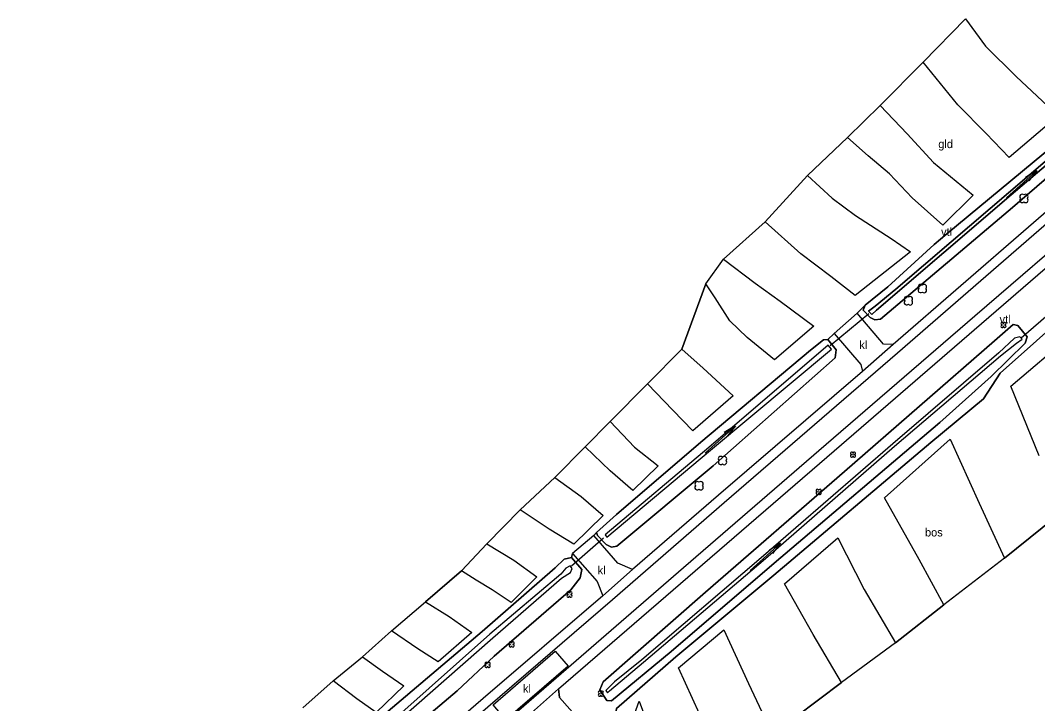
# Model space of a CAD drawing. Extents: x 154825 to 158680, y 370717 to 378075.
# Drawn here: x 156171.6 to 156296, y 376337.8 to 376421.3 of the extents above; entities that cross this region are included whole.
import ezdxf

# ---------------------------------------------------------------- set-up
doc = ezdxf.new("R2010")
doc.units = 0
for name, color, linetype in [('boom', 7, 'Continuous'), ('bos(vs)', 7, 'Continuous'), ('cultuurscheiding', 7, 'Continuous'), ('deelstreep(1-1)', 7, 'Continuous'), ('duiker lijn', 7, 'Continuous'), ('grasland_productiegrasl(vs)', 7, 'Continuous'), ('hoogteverschillijn', 7, 'Continuous'), ('insteek sloot', 7, 'Continuous'), ('klinkerverharding(vs)', 7, 'Continuous'), ('maaiveldlijn algemeen - gesloten verharding', 7, 'Continuous'), ('maaiveldlijn algemeen - open verharding', 7, 'Continuous'), ('Sloot bodem', 7, 'Continuous'), ('stroomrichting  watergangen', 7, 'Continuous'), ('verharding algemeen', 7, 'Continuous'), ('verklikker transportleiding', 7, 'Continuous'), ('vlak_Bos', 7, 'Continuous'), ('vlak_Grasland', 7, 'Continuous'), ('vlak_Grazige_vegetatie', 7, 'Continuous')]:
    doc.layers.add(name, color=color, linetype=linetype)

msp = doc.modelspace()

# ---------------------------------------------------------------- linework, layer by layer
at = {"layer": 'boom'}
for centre in [(156291.79, 376384.08), (156273.39, 376368.23), (156269.19, 376363.68), (156238.74, 376351.13), (156231.65, 376345.03), (156228.72, 376342.53), (156242.57, 376339.01)]:
    msp.add_circle(centre, 0.006, dxfattribs=at)
for centre, radius, start, end in [((156294.08, 376399.77), 0.3, 45, 225), ((156294.08, 376399.34), 0.3, 134.7431, 315), ((156294.5, 376399.77), 0.3, 315, 135), ((156294.5, 376399.34), 0.3, 225, 45), ((156281.66, 376388.74), 0.3, 45, 225), ((156281.66, 376388.32), 0.3, 134.7431, 315), ((156282.08, 376388.74), 0.3, 315, 135), ((156282.08, 376388.32), 0.3, 225, 45), ((156279.95, 376387.25), 0.3, 45, 225), ((156279.95, 376386.82), 0.3, 134.7431, 315), ((156280.38, 376387.25), 0.3, 315, 135), ((156280.38, 376386.82), 0.3, 225, 45), ((156291.63, 376384.23), 0.158, 357.075, 272.925), ((156291.63, 376383.92), 0.158, 87.075, 2.925), ((156291.94, 376384.23), 0.158, 267.075, 182.925), ((156291.94, 376383.92), 0.158, 177.075, 92.925), ((156273.24, 376368.39), 0.158, 357.075, 272.925), ((156273.55, 376368.39), 0.158, 267.075, 182.925), ((156257.22, 376367.72), 0.3, 45, 225), ((156257.22, 376367.3), 0.3, 134.7431, 315), ((156257.65, 376367.72), 0.3, 315, 135), ((156257.65, 376367.3), 0.3, 225, 45), ((156273.24, 376368.07), 0.158, 87.075, 2.925), ((156273.55, 376368.07), 0.158, 177.075, 92.925), ((156254.36, 376364.64), 0.3, 45, 225), ((156254.79, 376364.64), 0.3, 315, 135), ((156254.36, 376364.22), 0.3, 134.7431, 315), ((156254.79, 376364.22), 0.3, 225, 45), ((156269.03, 376363.84), 0.158, 357.075, 272.925), ((156269.03, 376363.52), 0.158, 87.075, 2.925), ((156269.35, 376363.84), 0.158, 267.075, 182.925), ((156269.35, 376363.52), 0.158, 177.075, 92.925), ((156238.58, 376351.29), 0.158, 357.075, 272.925), ((156238.58, 376350.97), 0.158, 87.075, 2.925), ((156238.89, 376351.29), 0.158, 267.075, 182.925), ((156238.89, 376350.97), 0.158, 177.075, 92.925), ((156231.5, 376345.19), 0.158, 357.075, 272.925), ((156231.5, 376344.87), 0.158, 87.075, 2.925), ((156231.81, 376345.19), 0.158, 267.075, 182.925), ((156231.81, 376344.87), 0.158, 177.075, 92.925), ((156228.56, 376342.69), 0.158, 357.075, 272.925), ((156228.56, 376342.37), 0.158, 87.075, 2.925), ((156228.88, 376342.69), 0.158, 267.075, 182.925), ((156228.88, 376342.37), 0.158, 177.075, 92.925), ((156242.41, 376339.16), 0.158, 357.075, 272.925), ((156242.41, 376338.85), 0.158, 87.075, 2.925), ((156242.72, 376339.16), 0.158, 267.075, 182.925), ((156242.72, 376338.85), 0.158, 177.075, 92.925)]:
    msp.add_arc(centre, radius, start, end, dxfattribs=at)
at = {"layer": 'bos(vs)'}
msp.add_lwpolyline([(156307.03, 376392.41), (156300.28, 376386.11), (156291.4, 376378.19), (156289.36, 376375.07), (156282.9, 376369.72), (156263.7, 376353.49), (156251.75, 376343.5), (156244.5, 376337.2), (156243.32, 376329.75), (156247.75, 376320.25)], dxfattribs=at)
at = {"layer": 'cultuurscheiding'}
for points in [[(156273.88, 376385.51), (156274.89, 376386.51)], [(156270.32, 376382.32), (156271.08, 376383.04)], [(156241.69, 376358.33), (156242.04, 376358.73)], [(156239, 376355.65), (156239.1, 376356.14)]]:
    msp.add_lwpolyline(points, dxfattribs=at)
at = {"layer": 'deelstreep(1-1)'}
for points in [[(156516.83, 376582.62), (156511, 376577.54), (156493.7, 376562.56), (156474.6, 376546.08), (156453.2, 376527.6), (156434.78, 376511.75), (156416.83, 376496.18), (156407.99, 376488.58), (156398.63, 376480.48), (156385.72, 376469.31), (156365.99, 376452.26), (156341.76, 376431.35), (156332.22, 376423.09), (156319.31, 376411.94), (156302.65, 376397.56), (156288.29, 376385.16), (156270.13, 376369.48), (156252.69, 376354.41), (156230.71, 376335.36), (156215.59, 376322.29), (156199.58, 376308.45), (156183.79, 376294.7), (156174.04, 376286.04)], [(156396.64, 376482.44), (156384.5, 376471.95), (156365.43, 376455.45), (156339.64, 376433.19), (156325.08, 376420.64), (156318.27, 376414.74), (156309.76, 376407.44), (156295.49, 376395.09), (156278.82, 376380.65), (156257.66, 376362.34), (156244, 376350.5), (156228.74, 376337.37), (156210.53, 376321.66), (156193.88, 376307.21), (156180.98, 376295.95), (156172.67, 376288.57)]]:
    msp.add_lwpolyline(points, dxfattribs=at)
at = {"layer": 'duiker lijn'}
for points in [[(156297.85, 376385.86), (156293.96, 376382.47)], [(156270.6, 376381.57), (156275.34, 376385.5)], [(156242.88, 376358.04), (156238.98, 376354.6)]]:
    msp.add_lwpolyline(points, dxfattribs=at)
at = {"layer": 'hoogteverschillijn'}
for points in [[(156287.16, 376421.49), (156289.59, 376418.14), (156293.32, 376414.47), (156298.47, 376409.65), (156292.49, 376404.56), (156289.66, 376407.48), (156286.21, 376411), (156281.96, 376416.22), (156276.71, 376410.92), (156280, 376407.45), (156283.25, 376403.96), (156288.06, 376399.95), (156284.37, 376396.29), (156280.63, 376399.63), (156277.84, 376402.56), (156275.24, 376404.74), (156272.7, 376406.98), (156267.84, 376402.37), (156270.85, 376399.6), (156273.68, 376397.48), (156278.07, 376394.65), (156280.43, 376393.02), (156273.65, 376387.68), (156270.69, 376390), (156267, 376392.78), (156262.64, 376396.68), (156257.57, 376392.13), (156261.44, 376389.2), (156264.49, 376386.97), (156268.6, 376383.94), (156263.8, 376379.83), (156260.47, 376382.54), (156258.33, 376384.6), (156256.56, 376387.38), (156255.42, 376389.11), (156252.45, 376381.13), (156255.08, 376378.81), (156258.73, 376375.41), (156253.81, 376371.13), (156251.35, 376373.65), (156248.29, 376376.89), (156243.7, 376372.28), (156246.69, 376369.16), (156249.59, 376366.88), (156246.48, 376363.85), (156243.7, 376366.25), (156240.64, 376369.19), (156236.95, 376365.45), (156240.15, 376363.11), (156242.87, 376360.8), (156239.26, 376357.3), (156236.27, 376359.1), (156232.71, 376361.47), (156228.64, 376357.31), (156231.95, 376355.34), (156234.75, 376353.29), (156231.59, 376350.15), (156229.29, 376351.69), (156227.32, 376352.88), (156225.54, 376354.01), (156221.12, 376350.23), (156224.04, 376348.44), (156226.81, 376346.5), (156222.67, 376342.91), (156220.18, 376344.48), (156216.98, 376346.69), (156213.45, 376343.5), (156215.87, 376341.76), (156218.49, 376339.99), (156215.11, 376336.7), (156212.74, 376338.4), (156209.85, 376340.58), (156206.14, 376337.28)], [(156296.16, 376368.07), (156292.67, 376376.58), (156299.99, 376382.78)], [(156255.5, 376334.66), (156252.05, 376342.16), (156257.62, 376346.81), (156260.62, 376340.27), (156263.54, 376334.03), (156271.99, 376340.39), (156268.52, 376346.23), (156265.02, 376352.42), (156271.55, 376358.05), (156274.77, 376351.74), (156278.57, 376345.22), (156284.49, 376349.88), (156281.46, 376355.42), (156277.25, 376362.93), (156285.27, 376370.12), (156288.83, 376362.3), (156291.93, 376355.58), (156299.65, 376361.79)], [(156245.04, 376331.96), (156247.27, 376338.11), (156250.4, 376329.72)]]:
    msp.add_lwpolyline(points, dxfattribs=at)
at = {"layer": 'insteek sloot'}
for points in [[(156314.55, 376420.39), (156315.28, 376420.45), (156316.21, 376419.49), (156315.88, 376418.19), (156307.18, 376410.78), (156292.88, 376398.42), (156276.77, 376384.77), (156276.06, 376384.72), (156275.48, 376384.98), (156274.64, 376385.89), (156274.89, 376386.51)], [(156274.89, 376386.51), (156277.63, 376388.76), (156283.3, 376393.9), (156284.86, 376395.21), (156301.93, 376409.34), (156313.7, 376419.61), (156314.55, 376420.39)], [(156251.18, 376344.16), (156243.87, 376338.12), (156243.31, 376338.17), (156242.45, 376339.48), (156242.84, 376340.45), (156255.35, 376351.41), (156272.37, 376366.16), (156290.7, 376382.14), (156292.96, 376384.12), (156293.54, 376384.02), (156294.7, 376382.64), (156294.43, 376381.85), (156290.3, 376377.79), (156284, 376372.17), (156263.77, 376354.95), (156251.18, 376344.16)], [(156242.04, 376358.73), (156244.49, 376360.91), (156254.8, 376369.74), (156268.19, 376380.98), (156269.79, 376382.25), (156270.32, 376382.32)], [(156270.32, 376382.32), (156271.33, 376381.05), (156271.23, 376380.05), (156256.31, 376366.85), (156244.51, 376357.06), (156243.88, 376356.91), (156243.22, 376357.24), (156242.17, 376358.36), (156242.04, 376358.73)], [(156178.08, 376303.78), (156178, 376302.67), (156179.06, 376301.62), (156179.56, 376301.31), (156180.36, 376301.59), (156190.7, 376310.31), (156208.53, 376325.43), (156225.02, 376339.36), (156229.52, 376343.59), (156238.9, 376351.71), (156240.05, 376353.17), (156240.25, 376354.17), (156239, 376355.65)], [(156239, 376355.65), (156238.09, 376355.46), (156237, 376354.38), (156228.05, 376346.61), (156213.87, 376334.6), (156195.07, 376318.25), (156179.72, 376304.84), (156178.08, 376303.78)]]:
    msp.add_lwpolyline(points, dxfattribs=at)
at = {"layer": 'maaiveldlijn algemeen - gesloten verharding'}
for points in [[(156237.38, 376339.6), (156253.19, 376353.26), (156271.08, 376368.68), (156289.08, 376384.27), (156303.76, 376396.95), (156320.09, 376411.16), (156332.73, 376421.99), (156342.37, 376430.35), (156366.77, 376451.41), (156386.5, 376468.35), (156394.77, 376475.56), (156398.53, 376478.84)], [(156338.77, 376433.98), (156324.33, 376421.49), (156317.46, 376415.56), (156308.88, 376408.18), (156294.85, 376396.04), (156278.32, 376381.71)], [(156278.32, 376381.71), (156274.54, 376378.38)], [(156274.54, 376378.38), (156256.96, 376363.27), (156246.43, 376354.17)], [(156242.79, 376350.99), (156246.43, 376354.17)], [(156242.79, 376350.99), (156228.19, 376338.44), (156210.14, 376322.81), (156193.18, 376308.13), (156180.24, 376296.93), (156171.61, 376289.47)], [(156236.98, 376344.2), (156238.56, 376342.39), (156230.95, 376335.82), (156229.39, 376337.64), (156236.98, 376344.2)], [(156233.72, 376336.35), (156237.38, 376339.6)]]:
    msp.add_lwpolyline(points, dxfattribs=at)
at = {"layer": 'maaiveldlijn algemeen - open verharding'}
for points in [[(156273.88, 376385.51), (156271.08, 376383.04)], [(156278.32, 376381.71), (156277.11, 376381.75), (156273.88, 376385.51)], [(156271.08, 376383.04), (156274.33, 376379.25), (156274.54, 376378.38)], [(156241.69, 376358.33), (156239.1, 376356.14)], [(156246.43, 376354.17), (156244.66, 376354.98), (156241.69, 376358.33)], [(156239.1, 376356.14), (156242.12, 376352.72), (156242.79, 376350.99)], [(156237.38, 376339.6), (156237.52, 376338.54), (156239.73, 376336.06), (156240.18, 376334.12)]]:
    msp.add_lwpolyline(points, dxfattribs=at)
at = {"layer": 'Sloot bodem'}
for points in [[(156314.83, 376419.46), (156315.17, 376419.02), (156306.92, 376412), (156292.72, 376399.98), (156276.26, 376385.88), (156275.7, 376385.35), (156275.27, 376385.75), (156276.12, 376386.37), (156278.64, 376388.44), (156285.39, 376394.25), (156301.92, 376408.37), (156314.83, 376419.46)], [(156294.06, 376382.34), (156293.78, 376382.65), (156293.15, 376382.47), (156291.2, 376380.66), (156278.24, 376369.57), (156262.43, 376355.86), (156247.58, 376343.16), (156244.22, 376340.44), (156243.17, 376339.41), (156243.37, 376339.1), (156243.64, 376339.34), (156247.8, 376342.86), (156262.68, 376355.54), (156278.45, 376369.27), (156291.41, 376380.3), (156293.36, 376381.85), (156294.06, 376382.34)], [(156270.75, 376381.14), (156270.35, 376381.6), (156255.76, 376369.09), (156243.08, 376358.44), (156243.3, 376358.13), (156255.98, 376368.78), (156270.75, 376381.14)], [(156178.48, 376302.88), (156178.68, 376302.56), (156179.24, 376302.86), (156180.65, 376304.21), (156196.06, 376317.14), (156214.37, 376332.69), (156229.36, 376345.85), (156237.74, 376353.13), (156238.86, 376353.84), (156239.05, 376354.31), (156238.81, 376354.63), (156238.28, 376354.37), (156237.67, 376353.61), (156229.01, 376346.27), (156214.16, 376333.09), (156195.83, 376317.41), (156180.38, 376304.57), (156178.91, 376303.32), (156178.48, 376302.88)]]:
    msp.add_lwpolyline(points, dxfattribs=at)
at = {"layer": 'stroomrichting  watergangen'}
for p, q in [((156292.14, 376399.61), (156295.85, 376402.95)), ((156295.83, 376402.95), (156294.49, 376402.11)), ((156295.85, 376402.95), (156294.88, 376401.7)), ((156255.3, 376368.42), (156259.01, 376371.76)), ((156258.99, 376371.76), (156257.65, 376370.92)), ((156259.01, 376371.76), (156258.04, 376370.52)), ((156260.84, 376354.05), (156264.54, 376357.39)), ((156264.52, 376357.39), (156263.19, 376356.55)), ((156264.54, 376357.39), (156263.57, 376356.15))]:
    msp.add_line(p, q, dxfattribs=at)
at = {"layer": 'vlak_Bos'}
msp.add_lwpolyline([(156299.65, 376361.79), (156291.93, 376355.58), (156284.49, 376349.88), (156278.57, 376345.22), (156271.99, 376340.39), (156263.54, 376334.03), (156258.07, 376329.33), (156252.6, 376324.46), (156249.01, 376321.42), (156247.75, 376320.25), (156243.32, 376329.75), (156244.5, 376337.2), (156251.75, 376343.5), (156263.7, 376353.49), (156282.9, 376369.72), (156289.36, 376375.07), (156291.4, 376378.19), (156300.28, 376386.11)], dxfattribs=at)
at = {"layer": 'vlak_Grasland'}
for points in [[(156206.14, 376337.28), (156209.85, 376340.58), (156213.45, 376343.5), (156216.98, 376346.69), (156221.12, 376350.23), (156225.54, 376354.01), (156228.64, 376357.31), (156232.71, 376361.47), (156236.95, 376365.45), (156240.64, 376369.19), (156243.7, 376372.28), (156248.29, 376376.89), (156252.45, 376381.13), (156255.42, 376389.11), (156257.57, 376392.13), (156262.64, 376396.68), (156267.84, 376402.37), (156272.7, 376406.98), (156276.71, 376410.92), (156281.96, 376416.22), (156287.16, 376421.49)], [(156301.93, 376409.34), (156284.86, 376395.21), (156283.3, 376393.9), (156277.63, 376388.76), (156274.89, 376386.51), (156273.88, 376385.51), (156271.08, 376383.04), (156270.32, 376382.32), (156269.79, 376382.25), (156268.19, 376380.98), (156254.8, 376369.74), (156244.49, 376360.91), (156242.04, 376358.73), (156241.69, 376358.33), (156239.1, 376356.14), (156239, 376355.65), (156238.09, 376355.46), (156237, 376354.38), (156228.05, 376346.61), (156213.87, 376334.6)]]:
    msp.add_lwpolyline(points, dxfattribs=at)
at = {"layer": 'vlak_Grazige_vegetatie'}
for points in [[(156324.33, 376421.49), (156317.46, 376415.56), (156308.88, 376408.18), (156294.85, 376396.04), (156278.32, 376381.71), (156277.11, 376381.75), (156273.88, 376385.51), (156274.89, 376386.51), (156274.64, 376385.89), (156275.48, 376384.98), (156276.06, 376384.72), (156276.77, 376384.77), (156292.88, 376398.42), (156307.18, 376410.78), (156315.88, 376418.19), (156316.21, 376419.49), (156315.28, 376420.45), (156314.55, 376420.39), (156319.15, 376424.4)], [(156300.28, 376386.11), (156291.4, 376378.19), (156289.36, 376375.07), (156282.9, 376369.72), (156263.7, 376353.49), (156251.75, 376343.5), (156244.5, 376337.2), (156243.32, 376329.75), (156247.75, 376320.25), (156246.96, 376319.6), (156244.21, 376325.56), (156240.18, 376334.12), (156239.73, 376336.06), (156237.52, 376338.54), (156237.38, 376339.6), (156253.19, 376353.26), (156271.08, 376368.68), (156289.08, 376384.27), (156303.76, 376396.95)], [(156208.53, 376325.43), (156225.02, 376339.36), (156229.52, 376343.59), (156238.9, 376351.71), (156240.05, 376353.17), (156240.25, 376354.17), (156239, 376355.65), (156239.1, 376356.14), (156242.12, 376352.72), (156242.79, 376350.99), (156228.19, 376338.44), (156210.14, 376322.81)]]:
    msp.add_lwpolyline(points, dxfattribs=at)
for points in [[(156316.21, 376419.49), (156315.88, 376418.19), (156307.18, 376410.78), (156292.88, 376398.42), (156276.77, 376384.77), (156276.06, 376384.72), (156275.48, 376384.98), (156274.64, 376385.89), (156274.89, 376386.51), (156277.63, 376388.76), (156283.3, 376393.9), (156284.86, 376395.21), (156301.93, 376409.34), (156313.7, 376419.61), (156314.55, 376420.39), (156315.28, 376420.45)], [(156275.27, 376385.75), (156275.7, 376385.35), (156276.26, 376385.88), (156292.72, 376399.98), (156306.92, 376412), (156315.17, 376419.02), (156314.83, 376419.46), (156301.92, 376408.37), (156285.39, 376394.25), (156278.64, 376388.44), (156276.12, 376386.37)], [(156293.54, 376384.02), (156294.7, 376382.64), (156294.43, 376381.85), (156290.3, 376377.79), (156284, 376372.17), (156263.77, 376354.95), (156251.18, 376344.16), (156243.87, 376338.12), (156243.31, 376338.17), (156242.45, 376339.48), (156242.84, 376340.45), (156255.35, 376351.41), (156272.37, 376366.16), (156290.7, 376382.14), (156292.96, 376384.12)], [(156243.31, 376338.17), (156243.87, 376338.12), (156251.18, 376344.16), (156263.77, 376354.95), (156284, 376372.17), (156290.3, 376377.79), (156294.43, 376381.85), (156294.7, 376382.64), (156293.54, 376384.02), (156292.96, 376384.12), (156290.7, 376382.14), (156272.37, 376366.16), (156255.35, 376351.41), (156242.84, 376340.45), (156242.45, 376339.48)], [(156256.96, 376363.27), (156246.43, 376354.17), (156244.66, 376354.98), (156241.69, 376358.33), (156242.04, 376358.73), (156242.17, 376358.36), (156243.22, 376357.24), (156243.88, 376356.91), (156244.51, 376357.06), (156256.31, 376366.85), (156271.23, 376380.05), (156271.33, 376381.05), (156270.32, 376382.32), (156271.08, 376383.04), (156274.33, 376379.25), (156274.54, 376378.38)], [(156270.32, 376382.32), (156271.33, 376381.05), (156271.23, 376380.05), (156256.31, 376366.85), (156244.51, 376357.06), (156243.88, 376356.91), (156243.22, 376357.24), (156242.17, 376358.36), (156242.04, 376358.73), (156244.49, 376360.91), (156254.8, 376369.74), (156268.19, 376380.98), (156269.79, 376382.25)], [(156243.17, 376339.41), (156243.37, 376339.1), (156243.64, 376339.34), (156247.8, 376342.86), (156262.68, 376355.54), (156278.45, 376369.27), (156291.41, 376380.3), (156293.36, 376381.85), (156294.06, 376382.34), (156293.78, 376382.65), (156293.15, 376382.47), (156291.2, 376380.66), (156278.24, 376369.57), (156262.43, 376355.86), (156247.58, 376343.16), (156244.22, 376340.44)], [(156243.08, 376358.44), (156243.3, 376358.13), (156255.98, 376368.78), (156270.75, 376381.14), (156270.35, 376381.6), (156255.76, 376369.09)], [(156239, 376355.65), (156240.25, 376354.17), (156240.05, 376353.17), (156238.9, 376351.71), (156229.52, 376343.59), (156225.02, 376339.36), (156208.53, 376325.43), (156190.7, 376310.31), (156180.36, 376301.59), (156179.56, 376301.31), (156179.06, 376301.62), (156178, 376302.67), (156178.08, 376303.78), (156179.72, 376304.84), (156195.07, 376318.25), (156213.87, 376334.6), (156228.05, 376346.61), (156237, 376354.38), (156238.09, 376355.46)], [(156178.48, 376302.88), (156178.68, 376302.56), (156179.24, 376302.86), (156180.65, 376304.21), (156196.06, 376317.14), (156214.37, 376332.69), (156229.36, 376345.85), (156237.74, 376353.13), (156238.86, 376353.84), (156239.05, 376354.31), (156238.81, 376354.63), (156238.28, 376354.37), (156237.67, 376353.61), (156229.01, 376346.27), (156214.16, 376333.09), (156195.83, 376317.41), (156180.38, 376304.57), (156178.91, 376303.32)]]:
    msp.add_lwpolyline(points, close=True, dxfattribs=at)

# ---------------------------------------------------------------- texts
at = {"layer": 'bos(vs)'}
msp.add_text('bos', height=1, dxfattribs=at).set_placement((156282.2, 376358.23))
at = {"layer": 'grasland_productiegrasl(vs)'}
msp.add_text('gld', height=1, dxfattribs=at).set_placement((156283.82, 376405.7))
at = {"layer": 'klinkerverharding(vs)'}
for p in [(156274.17, 376381.15), (156242.18, 376353.6), (156233.05, 376339.13)]:
    msp.add_text('kl', height=1, dxfattribs=at).set_placement(p)
at = {"layer": 'verharding algemeen'}
msp.add_text('vtl', height=1, dxfattribs=at).set_placement((156284.16, 376394.98))
at = {"layer": 'verklikker transportleiding'}
msp.add_text('vtl', height=1, dxfattribs=at).set_placement((156291.31, 376384.29))

doc.saveas('drawing.dxf')
